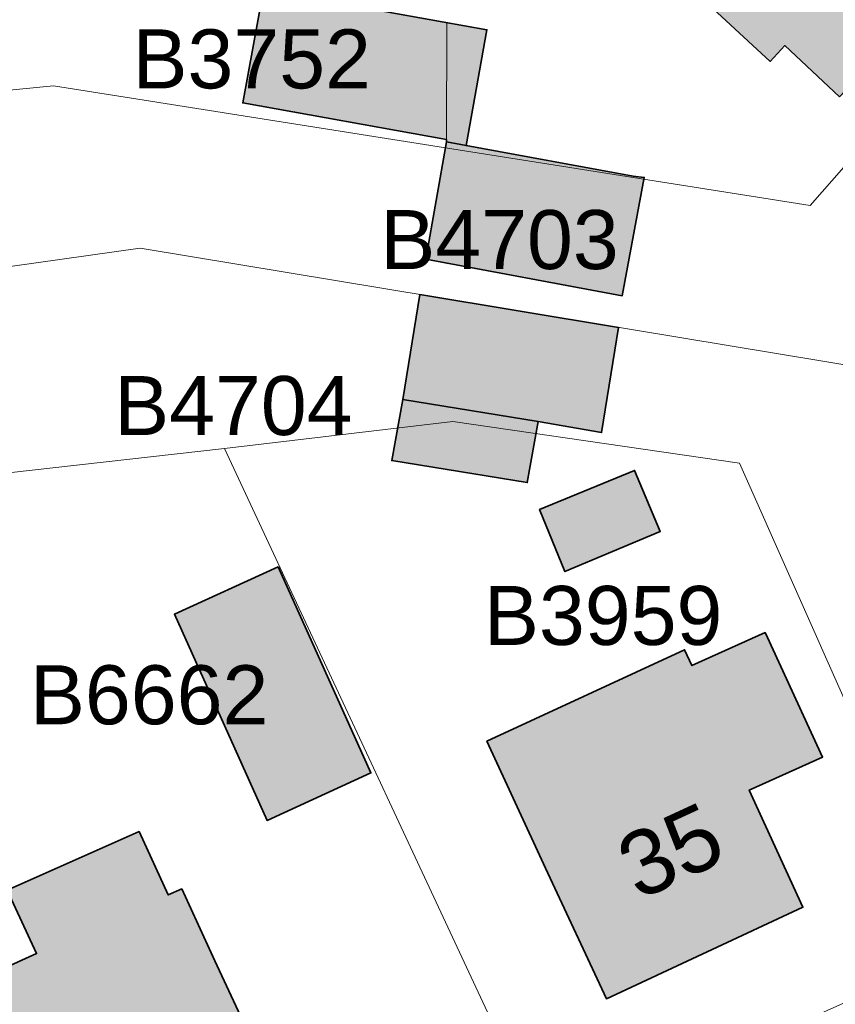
# Model space of a CAD drawing. Header units: metres. Extents: x 195696 to 514079, y 327475 to 328989.
# Tile 309 of 656: x 196081 to 196109, y 328823 to 328858. Entities that reach past the tile are written whole.
import ezdxf

# ---------------------------------------------------------------- set-up
doc = ezdxf.new("R2010")
doc.units = ezdxf.units.M
doc.linetypes.add('CENTER2', pattern=[1.125, 0.75, -0.125, 0.125, -0.125])
doc.layers.add('N-WE-KG-WERKGRENS-200-G', color=14, linetype='CENTER2', lineweight=35)
doc.layers.add('PDF2_Geometry', color=7, linetype='Continuous')
doc.layers.add('PDF2_Text', color=7, linetype='Continuous')
doc.layers.add('PDF2_Solid Fills', color=7, linetype='Continuous', true_color=0xd6ffc8)
doc.styles.add('PDF CIDFont+F1', font='arial.ttf')

# ---------------------------------------------------------------- blocks, each defined once
blk = doc.blocks.new('BUS melding Bodemplein e.o. Brunssum_230475.bkk')
at = {"layer": 'PDF2_Solid Fills', "true_color": 0xe35464, "transparency": 33554559}
for points in [[(5.304, 2.9349), (5.3706, 3.0049), (5.4989, 3.1432), (5.4773, 3.1632), (5.5123, 3.2015), (5.5473, 3.2382), (5.5073, 3.2765), (5.4973, 3.2865), (5.4939, 3.2882), (5.4123, 3.3649), (5.3406, 3.2882), (5.3389, 3.2865), (5.3356, 3.2882), (5.2506, 3.3649), (5.2106, 3.3999), (5.179, 3.3649), (5.109, 3.2882), (5.0973, 3.2765), (5.0873, 3.2865), (5.084, 3.2882), (5.0823, 3.2865), (5.074, 3.2765), (5.0406, 3.2382), (5.0073, 3.2015), (5.0506, 3.1632), (5.0723, 3.1432), (5.2256, 3.0049)], [(6.4272, 2.7566), (6.6006, 2.8366), (6.7789, 2.9199), (6.7289, 3.0265), (6.7239, 3.0365), (6.6872, 3.1149), (6.6789, 3.1365), (6.6772, 3.1399), (6.6539, 3.1882), (6.5472, 3.1399), (6.5406, 3.1365), (6.4939, 3.1149), (6.4856, 3.1365), (6.4839, 3.1399), (6.4606, 3.1882), (6.4489, 3.2149), (6.3922, 3.1882), (6.2856, 3.1399), (6.2789, 3.1365), (6.2889, 3.1149), (6.3239, 3.0365), (6.3022, 3.0265), (6.3506, 2.9199), (6.3889, 2.8366)], [(6.1106, 2.8282), (6.1956, 2.8632), (6.1556, 2.9582), (6.1406, 2.9932), (6.0573, 2.9582), (6.0956, 2.8632)], [(5.5556, 2.4232), (5.5606, 2.4516), (5.6056, 2.7016), (5.6089, 2.7016), (5.7689, 2.6732), (5.7756, 2.7016), (5.7789, 2.7282), (5.8189, 2.9415), (5.7406, 2.9565), (5.6573, 2.9715), (5.6539, 2.9415), (5.6139, 2.7282), (5.4556, 2.7566), (5.4506, 2.7282), (5.4456, 2.7016), (5.4006, 2.4516)], [(5.9606, 2.6416), (5.9639, 2.6649), (5.9906, 2.8266), (6.0056, 2.9132), (5.8623, 2.9365), (5.8573, 2.9132), (5.8439, 2.8266), (5.8173, 2.6649)], [(6.0439, 2.6266), (6.0456, 2.6416), (6.0739, 2.8116), (5.9906, 2.8266), (5.9889, 2.8116), (5.9606, 2.6416)], [(6.2539, 2.3299), (6.5356, 2.4566), (6.5289, 2.4716), (6.4706, 2.5982), (6.1889, 2.4716), (6.1956, 2.4566)], [(6.7889, 1.9833), (7.0522, 2.1016), (7.1289, 2.1382), (7.1272, 2.1416), (7.0639, 2.2816), (7.0455, 2.3216), (7.0372, 2.3399), (7.0222, 2.3716), (7.0172, 2.3849), (7.0105, 2.3982), (6.9506, 2.3716), (6.9372, 2.3982), (6.9056, 2.4682), (6.7556, 2.3982), (6.7272, 2.3849), (6.6972, 2.3716), (6.6289, 2.3399), (6.6372, 2.3216), (6.5506, 2.2816), (6.6139, 2.1416), (6.6156, 2.1382), (6.6306, 2.1016), (6.7106, 2.1382), (6.7172, 2.1416), (6.7189, 2.1382), (6.7356, 2.1016)]]:
    blk.add_hatch(color=13, dxfattribs=at).paths.add_polyline_path(points)
at = {"layer": 'PDF2_Geometry', "color": 150, "lineweight": 18, "true_color": 0x3379ff}
for points in [[(6.0473, 3.1015), (6.7156, 3.3982), (6.4189, 4.0565), (6.4072, 4.0848), (6.3706, 4.1432), (6.3156, 4.2015), (6.2439, 4.2315), (6.1672, 4.2332), (6.0739, 4.2165), (6.0006, 3.7782), (5.9423, 3.4215), (5.7539, 2.2832), (5.8289, 1.7499), (6.0873, 1.8683), (6.0273, 2.3982), (5.9906, 2.7099)], [(5.9423, 3.4215), (6.0006, 3.7782), (6.0739, 4.2165), (6.0373, 4.2032), (5.9489, 4.1648), (5.8656, 4.1015), (5.8039, 4.0448), (5.7023, 3.9498), (5.6573, 3.9065), (5.4339, 3.6515), (5.3173, 3.5299), (5.6956, 3.1982), (5.5323, 2.1649), (5.5839, 1.6399), (5.8289, 1.7499), (5.7539, 2.2832)], [(5.0073, 3.2032), (5.4173, 2.8349), (5.2673, 2.0866), (5.3356, 1.5283), (5.5839, 1.6399), (5.5323, 2.1649), (5.6956, 3.1982), (5.3173, 3.5299), (5.084, 3.2882)], [(5.9906, 2.7099), (6.0273, 2.3982), (6.9672, 2.8366), (6.7156, 3.3982), (6.0473, 3.1015)], [(7.1122, 2.5166), (6.9672, 2.8366), (6.0273, 2.3982), (6.0873, 1.8683), (5.8289, 1.7499), (5.5839, 1.6399), (5.6639, 1.4666), (6.8039, 1.9899), (7.2555, 2.1949)]]:
    blk.add_lwpolyline(points, close=True, dxfattribs=at)
at = {"layer": 'PDF2_Geometry', "lineweight": 18}
blk.add_lwpolyline([(5.4123, 3.3649), (5.5473, 3.2382), (5.4773, 3.1632), (5.4989, 3.1432), (5.3706, 3.0049)], dxfattribs=at)
at = {"layer": 'PDF2_Geometry', "lineweight": 35}
for points in [[(5.5473, 3.2382), (5.4123, 3.3649), (5.3389, 3.2865), (5.2106, 3.3999), (5.0973, 3.2765), (5.084, 3.2882), (5.0073, 3.2015), (5.304, 2.9349), (5.3706, 3.0049), (5.4989, 3.1432), (5.4773, 3.1632)], [(6.6006, 2.8366), (6.7789, 2.9199), (6.6539, 3.1882), (6.4939, 3.1149), (6.4489, 3.2149), (6.2856, 3.1399), (6.2789, 3.1365), (6.3239, 3.0365), (6.3022, 3.0265), (6.4272, 2.7566)], [(6.1106, 2.8282), (6.1956, 2.8632), (6.1406, 2.9932), (6.0573, 2.9582)], [(5.6089, 2.7016), (5.7689, 2.6732), (5.8189, 2.9415), (5.6573, 2.9715), (5.6556, 2.9565), (5.6139, 2.7282)], [(5.9906, 2.8266), (6.0056, 2.9132), (5.8623, 2.9365), (5.8173, 2.6649), (5.9606, 2.6416)], [(5.9906, 2.8266), (5.9606, 2.6416), (6.0439, 2.6266), (6.0739, 2.8116)], [(5.6139, 2.7282), (5.4556, 2.7566), (5.4006, 2.4516), (5.5556, 2.4232), (5.6056, 2.7016), (5.6089, 2.7016)], [(6.1889, 2.4716), (6.2539, 2.3299), (6.5356, 2.4566), (6.4706, 2.5982)], [(6.7889, 1.9833), (7.1289, 2.1382), (7.0105, 2.3982), (6.9506, 2.3716), (6.9056, 2.4682), (6.7272, 2.3849), (6.6289, 2.3399), (6.6372, 2.3216), (6.5506, 2.2816), (6.6306, 2.1016), (6.7172, 2.1416)]]:
    blk.add_lwpolyline(points, close=True, dxfattribs=at)
at = {"layer": 'PDF2_Geometry', "lineweight": 18}
for points in [[(6.2856, 3.1399), (6.4489, 3.2149), (6.4939, 3.1149), (6.6539, 3.1882), (6.7789, 2.9199), (6.6006, 2.8366), (6.4272, 2.7566), (6.3022, 3.0265), (6.3239, 3.0365), (6.2789, 3.1365)], [(6.1106, 2.8282), (6.0573, 2.9582), (6.1406, 2.9932), (6.1956, 2.8632)], [(5.6556, 2.9565), (5.6573, 2.9715), (5.8189, 2.9415), (5.7689, 2.6732), (5.6089, 2.7016), (5.6056, 2.7016), (5.5556, 2.4232), (5.4006, 2.4516), (5.4556, 2.7566), (5.6139, 2.7282)], [(5.9606, 2.6416), (5.8173, 2.6649), (5.8623, 2.9365), (6.0056, 2.9132), (5.9906, 2.8266), (6.0739, 2.8116), (6.0439, 2.6266)], [(6.2539, 2.3299), (6.1889, 2.4716), (6.4706, 2.5982), (6.5356, 2.4566)], [(6.7889, 1.9833), (6.7172, 2.1416), (6.6306, 2.1016), (6.5506, 2.2816), (6.6372, 2.3216), (6.6289, 2.3399), (6.7272, 2.3849), (6.9056, 2.4682), (6.9506, 2.3716), (7.0105, 2.3982), (7.1289, 2.1382), (7.2489, 1.8766), (7.1889, 1.8499), (7.2322, 1.7533), (6.9522, 1.6266), (6.9489, 1.6349), (6.8639, 1.5966), (6.7839, 1.7766), (6.7772, 1.7916), (6.7189, 1.7666), (6.6489, 1.9183)]]:
    blk.add_lwpolyline(points, close=True, dxfattribs=at)
at = {"layer": 'PDF2_Geometry', "color": 13, "lineweight": 13, "true_color": 0xe35464}
for points in [[(5.6056, 2.7016), (5.4456, 2.7016), (5.6056, 2.7016)], [(5.6056, 2.7016), (5.4456, 2.7016)], [(5.6056, 2.7016), (5.4456, 2.7016)], [(5.6089, 2.7016), (5.6089, 2.7016), (5.6056, 2.7016)], [(5.6089, 2.7016), (5.6056, 2.7016)]]:
    blk.add_lwpolyline(points, close=True, dxfattribs=at)
blk.add_lwpolyline([(5.6056, 2.7016), (5.4456, 2.7016), (5.6056, 2.7016)], dxfattribs=at)
at = {"layer": 'PDF2_Text', "color": 1, "insert": (6.6058, 2.9452), "char_height": 0.08818, "attachment_point": 4, "rotation": 114.8007, "style": 'PDF CIDFont+F1'}
blk.add_mtext('35', dxfattribs=at)
at = {"layer": 'PDF2_Text', "color": 150, "true_color": 0x3379ff, "char_height": 0.0806, "attachment_point": 4, "rotation": 90, "style": 'PDF CIDFont+F1'}
for s, insert in [('B3959', (6.256, 2.7526)), ('B4703', (5.7427, 2.611)), ('B3752', (5.496, 2.2726)), ('B4704', (5.9694, 2.2476)), ('B6662', (6.3644, 2.1326))]:
    blk.add_mtext(s, dxfattribs=dict(at, insert=insert))

msp = doc.modelspace()

# ---------------------------------------------------------------- block references
at = {"layer": 'N-WE-KG-WERKGRENS-200-G', "xscale": 25.39903278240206, "yscale": 25.39903278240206, "zscale": 25.39903278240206, "rotation": 269.9955149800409}
msp.add_blockref('BUS melding Bodemplein e.o. Brunssum_230475.bkk', (196027.283, 328995.834), dxfattribs=at)

doc.saveas('drawing.dxf')
